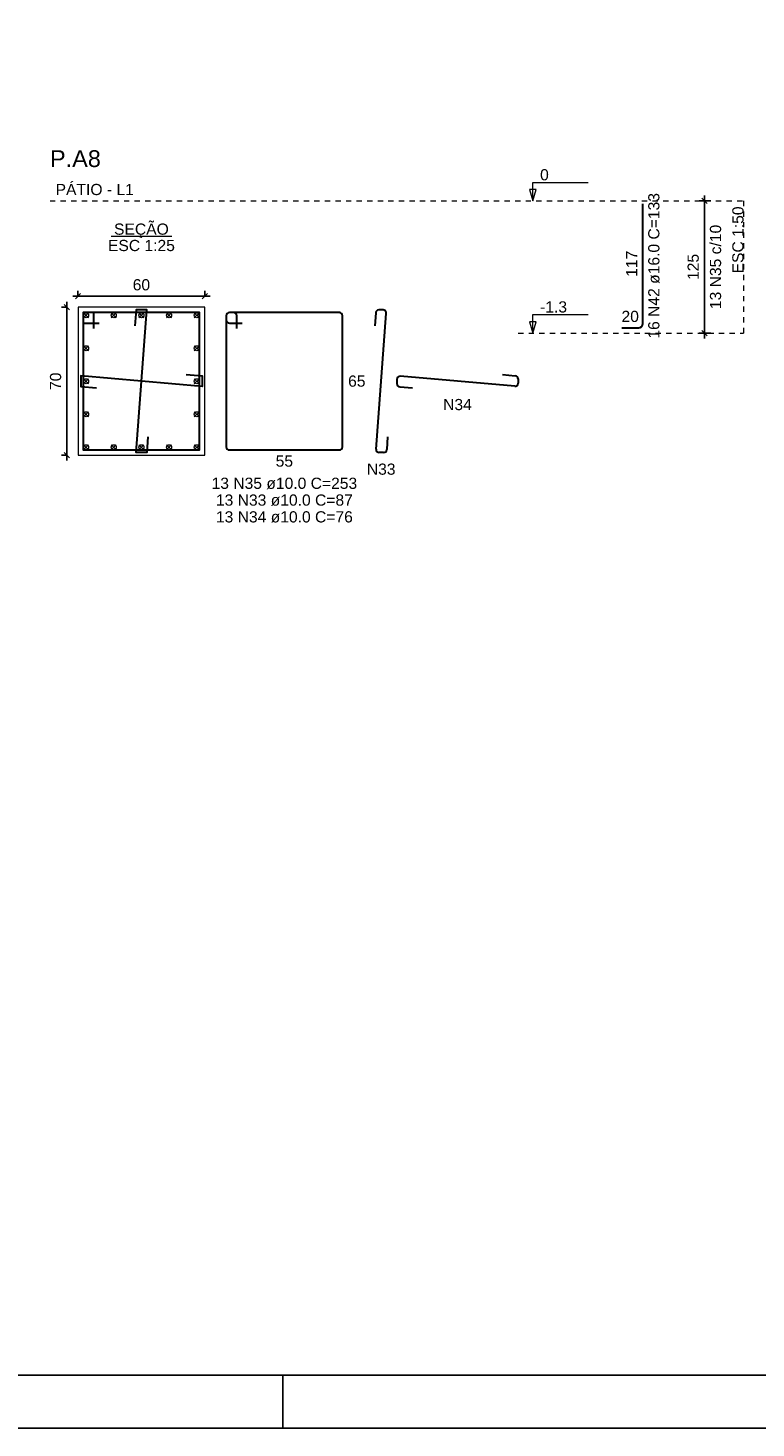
# Model space of a CAD drawing. Header units: millimetres. Extents: x 10 to 1250, y -62 to 528.
# Tile 298 of 656: x 498 to 512, y 69 to 95. Entities that reach past the tile are written whole.
import ezdxf

# ---------------------------------------------------------------- set-up
doc = ezdxf.new("R2010")
doc.units = ezdxf.units.MM
doc.header["$LTSCALE"] = 0.05
doc.linetypes.add('DOT', pattern=[6.35, 0, -6.35])
for name, color, linetype, lineweight in [('Descrição da armadura', 7, 'Continuous', 5), ('DT-Barras na forma', 2, 'Continuous', 30), ('DT-Barras no corte', 5, 'Continuous', 5), ('DT-Barras rebatidas', 2, 'Continuous', 30), ('DT-Cotas', 9, 'Continuous', 5), ('DT-Forma', 5, 'Continuous', 5), ('DT-Pontilhado', 9, 'DOT', 5), ('DT-Textos', 7, 'Continuous', 5), ('DT-Título', 3, 'Continuous', 20), ('Textos armaduras', 7, 'Continuous', 5)]:
    doc.layers.add(name, color=color, linetype=linetype, lineweight=lineweight)
doc.layers.add('FOLHA_PADRÃO', color=7, linetype='Continuous')
doc.styles.add('Arial', font='arial.ttf')
doc.styles.get("Standard").update_dxf_attribs({"font": 'arial.ttf'})
doc.dimstyles.new('UM_25.000000', dxfattribs={"dimtxt": 0.18, "dimasz": 0.1, "dimexe": 0.1, "dimexo": 0.2, "dimgap": 0, "dimtad": 1, "dimtih": 1, "dimtoh": 1, "dimdec": 1, "dimlfac": 25, "dimzin": 0, "dimdsep": 46, "dimtxsty": 'Standard', "dimcen": 0.09, "dimdle": 0.1, "dimadec": 1, "dimazin": 2, "dimtfac": 1, "dimtdec": 4, "dimtofl": 0, "dimtmove": 0, "dimatfit": 3, "dimfxl": 1, "dimtolj": 1, "dimarcsym": 0})
doc.dimstyles.new('UM_50.000000', dxfattribs={"dimtxt": 0.18, "dimasz": 0.1, "dimexe": 0.1, "dimexo": 0.2, "dimgap": 0.1, "dimtad": 1, "dimdec": 1, "dimlfac": 50, "dimzin": 0, "dimdsep": 46, "dimtxsty": 'Standard', "dimblk": 'OBLIQUE', "dimcen": 0.09, "dimdle": 0.1, "dimadec": 1, "dimazin": 2, "dimtfac": 1, "dimtdec": 1, "dimtofl": 0, "dimtmove": 0, "dimatfit": 3, "dimldrblk": 'OBLIQUE', "dimfxl": 1, "dimtolj": 1, "dimarcsym": 1})

# ---------------------------------------------------------------- blocks, each defined once
blk = doc.blocks.new('A1EST. 1500')
at = {"layer": 'FOLHA_PADRÃO', "color": 1, "linetype": 'Continuous'}
for p, q in [((23.5, 0), (23.5, 1)), ((0, 0), (150.008, 0))]:
    blk.add_line(p, q, dxfattribs=at)
at = {"layer": 'FOLHA_PADRÃO', "color": 6, "linetype": 'Continuous'}
blk.add_lwpolyline([(149, 58.4), (149, 1), (1, 1), (1, 58.4), (149, 58.4)], dxfattribs=at)
blk = doc.blocks.new('_Oblique')
at = {"color": 0, "linetype": 'ByBlock', "lineweight": -2}
blk.add_line((-0.5, -0.5), (0.5, 0.5), dxfattribs=at)
blk = doc.blocks.new('*D959')
at = {"layer": 'Defpoints', "color": 0, "transparency": 16777216}
for p in [(498.844, 89.731), (498.633, 86.931), (498.844, 86.931)]:
    blk.add_point(p, dxfattribs=at)
at = {"layer": 'DT-Cotas', "color": 0, "lineweight": -2, "transparency": 16777216}
for p, q in [((498.633, 89.831), (498.633, 86.831)), ((498.644, 89.731), (498.533, 89.731)), ((498.644, 86.931), (498.533, 86.931))]:
    blk.add_line(p, q, dxfattribs=at)
at = {"layer": 'DT-Cotas', "color": 0, "lineweight": -2, "transparency": 16777216, "xscale": 0.1, "yscale": 0.1, "zscale": 0.1}
for p, rotation in [((498.633, 89.731), 90), ((498.633, 86.931), 270)]:
    blk.add_blockref('_Oblique', p, dxfattribs=dict(at, rotation=rotation))
at = {"layer": 'DT-Cotas', "transparency": 16777216, "insert": (498.421, 88.331), "char_height": 0.2118, "attachment_point": 5, "rotation": 90, "style": 'Arial'}
blk.add_mtext('\\A1;70', dxfattribs=at)
blk = doc.blocks.new('*D960')
at = {"layer": 'Defpoints', "color": 0, "transparency": 16777216}
for p in [(501.244, 89.943), (498.844, 89.731), (501.244, 89.731)]:
    blk.add_point(p, dxfattribs=at)
at = {"layer": 'DT-Cotas', "color": 0, "lineweight": -2, "transparency": 16777216}
for p, q in [((498.844, 89.931), (498.844, 90.043)), ((501.244, 89.931), (501.244, 90.043)), ((498.744, 89.943), (501.344, 89.943))]:
    blk.add_line(p, q, dxfattribs=at)
at = {"layer": 'DT-Cotas', "color": 0, "lineweight": -2, "transparency": 16777216, "xscale": 0.1, "yscale": 0.1, "zscale": 0.1, "rotation": 180}
blk.add_blockref('_Oblique', (498.844, 89.943), dxfattribs=at)
at = {"layer": 'DT-Cotas', "color": 0, "lineweight": -2, "transparency": 16777216, "xscale": 0.1, "yscale": 0.1, "zscale": 0.1}
blk.add_blockref('_Oblique', (501.244, 89.943), dxfattribs=at)
at = {"layer": 'DT-Cotas', "transparency": 16777216, "insert": (500.044, 90.155), "char_height": 0.2118, "attachment_point": 5, "rotation": 0.0057, "style": 'Arial'}
blk.add_mtext('\\A1;60', dxfattribs=at)
blk = doc.blocks.new('*D961')
at = {"layer": 'Defpoints', "color": 0, "transparency": 16777216}
for p in [(510.698, 91.743), (511.015, 91.743), (511.015, 89.243)]:
    blk.add_point(p, dxfattribs=at)
at = {"layer": 'DT-Cotas', "color": 0, "lineweight": -2, "transparency": 16777216}
for p, q in [((510.815, 91.743), (510.598, 91.743)), ((510.698, 89.143), (510.698, 91.843)), ((510.815, 89.243), (510.598, 89.243))]:
    blk.add_line(p, q, dxfattribs=at)
at = {"layer": 'DT-Cotas', "color": 0, "lineweight": -2, "transparency": 16777216, "xscale": 0.1, "yscale": 0.1, "zscale": 0.1}
for p, rotation in [((510.698, 91.743), 90), ((510.698, 89.243), 270)]:
    blk.add_blockref('_Oblique', p, dxfattribs=dict(at, rotation=rotation))
blk = doc.blocks.new('*D962')
at = {"layer": 'Defpoints', "color": 0, "transparency": 16777216}
for p in [(510.698, 91.743), (511.015, 91.743), (511.015, 89.243)]:
    blk.add_point(p, dxfattribs=at)
at = {"layer": 'DT-Cotas', "color": 0, "lineweight": -2, "transparency": 16777216}
for p, q in [((510.815, 91.743), (510.598, 91.743)), ((510.698, 89.143), (510.698, 91.843)), ((510.815, 89.243), (510.598, 89.243))]:
    blk.add_line(p, q, dxfattribs=at)
at = {"layer": 'DT-Cotas', "color": 0, "lineweight": -2, "transparency": 16777216, "xscale": 0.1, "yscale": 0.1, "zscale": 0.1}
for p, rotation in [((510.698, 91.743), 90), ((510.698, 89.243), 270)]:
    blk.add_blockref('_Oblique', p, dxfattribs=dict(at, rotation=rotation))
blk = doc.blocks.new('*D963')
at = {"layer": 'Defpoints', "color": 0, "transparency": 16777216}
for p in [(510.698, 91.743), (511.015, 91.743), (511.015, 89.243)]:
    blk.add_point(p, dxfattribs=at)
at = {"layer": 'DT-Cotas', "color": 0, "lineweight": -2, "transparency": 16777216}
for p, q in [((510.815, 91.743), (510.598, 91.743)), ((510.698, 89.143), (510.698, 91.843)), ((510.815, 89.243), (510.598, 89.243))]:
    blk.add_line(p, q, dxfattribs=at)
at = {"layer": 'DT-Cotas', "color": 0, "lineweight": -2, "transparency": 16777216, "xscale": 0.1, "yscale": 0.1, "zscale": 0.1}
for p, rotation in [((510.698, 91.743), 90), ((510.698, 89.243), 270)]:
    blk.add_blockref('_Oblique', p, dxfattribs=dict(at, rotation=rotation))

msp = doc.modelspace()

# ---------------------------------------------------------------- linework, layer by layer
at = {"layer": 'DT-Barras na forma'}
for points in [[(499.1445, 89.3314), (499.1445, 89.6314), (498.9445, 89.6314), (498.9445, 87.0314), (501.1445, 87.0314), (501.1445, 89.6314), (498.9445, 89.6314), (498.9445, 89.4314), (499.2445, 89.4314)], [(500.1667, 87.2826), (500.1445, 86.9834), (499.9445, 86.9834), (500.1445, 89.6794), (499.9445, 89.6794), (499.9223, 89.3802)], [(500.8936, 88.4574), (501.1925, 88.4314), (501.1925, 88.2314), (498.8965, 88.4314), (498.8965, 88.2314), (499.1954, 88.2053)]]:
    msp.add_lwpolyline(points, dxfattribs=at)
at = {"layer": 'DT-Barras no corte'}
for p, q in [((498.9485, 89.5314), (499.0445, 89.6274)), ((498.9485, 89.6274), (499.0445, 89.5314)), ((499.4725, 89.5314), (499.5685, 89.6274)), ((499.4725, 89.6274), (499.5685, 89.5314)), ((499.9965, 89.5314), (500.0925, 89.6274)), ((499.9965, 89.6274), (500.0925, 89.5314)), ((500.5205, 89.5314), (500.6165, 89.6274)), ((500.5205, 89.6274), (500.6165, 89.5314)), ((501.0445, 89.5314), (501.1405, 89.6274)), ((501.0445, 89.6274), (501.1405, 89.5314)), ((498.9485, 88.9074), (499.0445, 89.0034)), ((498.9485, 89.0034), (499.0445, 88.9074)), ((501.0445, 88.9074), (501.1405, 89.0034)), ((501.0445, 89.0034), (501.1405, 88.9074)), ((498.9485, 88.2834), (499.0445, 88.3794)), ((498.9485, 88.3794), (499.0445, 88.2834)), ((501.0445, 88.2834), (501.1405, 88.3794)), ((501.0445, 88.3794), (501.1405, 88.2834)), ((498.9485, 87.6594), (499.0445, 87.7554)), ((498.9485, 87.7554), (499.0445, 87.6594)), ((501.0445, 87.6594), (501.1405, 87.7554)), ((501.0445, 87.7554), (501.1405, 87.6594)), ((498.9485, 87.0354), (499.0445, 87.1314)), ((498.9485, 87.1314), (499.0445, 87.0354)), ((499.4725, 87.0354), (499.5685, 87.1314)), ((499.4725, 87.1314), (499.5685, 87.0354)), ((499.9965, 87.0354), (500.0925, 87.1314)), ((499.9965, 87.1314), (500.0925, 87.0354)), ((500.5205, 87.0354), (500.6165, 87.1314)), ((500.5205, 87.1314), (500.6165, 87.0354)), ((501.0445, 87.0354), (501.1405, 87.1314)), ((501.0445, 87.1314), (501.1405, 87.0354))]:
    msp.add_line(p, q, dxfattribs=at)
for centre in [(498.9965, 89.5794), (499.5205, 89.5794), (500.0445, 89.5794), (500.5685, 89.5794), (501.0925, 89.5794), (498.9965, 88.9554), (501.0925, 88.9554), (498.9965, 88.3314), (501.0925, 88.3314), (498.9965, 87.7074), (501.0925, 87.7074), (498.9965, 87.0834), (499.5205, 87.0834), (500.0445, 87.0834), (500.5685, 87.0834), (501.0925, 87.0834)]:
    msp.add_circle(centre, 0.048, dxfattribs=at)
at = {"layer": 'DT-Barras rebatidas'}
for p, q in [((509.5326, 89.4235), (509.5326, 91.6855)), ((501.6491, 89.5714), (501.6491, 87.0914)), ((501.6491, 89.5714), (501.6491, 89.4914)), ((501.7891, 89.6314), (501.7091, 89.6314)), ((503.7891, 89.6314), (501.7091, 89.6314)), ((501.8491, 89.3314), (501.8491, 89.5714)), ((503.8491, 87.0914), (503.8491, 89.5714)), ((504.4763, 89.6238), (504.4582, 89.3802)), ((504.4852, 87.0478), (504.6756, 89.6149)), ((504.6158, 89.6794), (504.5361, 89.6794)), ((501.7091, 89.4314), (501.9491, 89.4314)), ((509.1326, 89.3435), (509.4526, 89.3435)), ((506.873, 88.4574), (507.1171, 88.4361)), ((504.8759, 88.3659), (504.8759, 88.2864)), ((504.9307, 88.2266), (505.1748, 88.2053)), ((507.1067, 88.2371), (504.9411, 88.4257)), ((507.1719, 88.3764), (507.1719, 88.2968)), ((504.7026, 87.2826), (504.6845, 87.0389)), ((501.7091, 87.0314), (503.7891, 87.0314)), ((504.6247, 86.9834), (504.545, 86.9834))]:
    msp.add_line(p, q, dxfattribs=at)
for centre, radius, start, end in [((501.7091, 89.5714), 0.06, 90, 180), ((501.7091, 89.5714), 0.06, 90, 180), ((501.7891, 89.5714), 0.06, 0, 90), ((503.7891, 89.5714), 0.06, 0, 90), ((504.5361, 89.6194), 0.06, 90, 175.75734), ((504.6158, 89.6194), 0.06, 355.75734, 90), ((501.7091, 89.4914), 0.06, 180, 270), ((509.4526, 89.4235), 0.08, 270, 0), ((504.9359, 88.3659), 0.06, 85.02164, 180), ((504.9359, 88.2864), 0.06, 180, 265.02164), ((507.1119, 88.2968), 0.06, 265.02164, 0), ((507.1119, 88.3764), 0.06, 0, 85.02164), ((501.7091, 87.0914), 0.06, 180, 270), ((503.7891, 87.0914), 0.06, 270, 0), ((504.545, 87.0434), 0.06, 175.75734, 270), ((504.6247, 87.0434), 0.06, 270, 355.75734)]:
    msp.add_arc(centre, radius, start, end, dxfattribs=at)
at = {"layer": 'DT-Forma'}
msp.add_lwpolyline([(498.8445, 86.9314), (501.2445, 86.9314), (501.2445, 89.7314), (498.8445, 89.7314), (498.8445, 86.9314)], close=True, dxfattribs=at)
at = {"layer": 'DT-Pontilhado', "ltscale": 0.2}
for p, q in [((498.315, 91.7435), (511.4388, 91.7435)), ((511.4388, 91.7435), (511.4388, 89.2435)), ((507.1719, 89.2435), (511.4388, 89.2435))]:
    msp.add_line(p, q, dxfattribs=at)
at = {"layer": 'DT-Textos'}
msp.add_line((499.4723, 91.0763), (500.6167, 91.0763), dxfattribs=at)
for points in [[(507.4472, 91.7435), (507.5108, 91.9553), (507.3837, 91.9553), (507.4472, 91.7435), (507.4472, 92.0935), (508.4972, 92.0935)], [(507.4472, 89.2435), (507.5108, 89.4553), (507.3837, 89.4553), (507.4472, 89.2435), (507.4472, 89.5935), (508.4972, 89.5935)]]:
    msp.add_lwpolyline(points, dxfattribs=at)

# ---------------------------------------------------------------- block references
msp.add_blockref('A1EST. 1500', (479.22, 68.5322))

# ---------------------------------------------------------------- texts
at = {"layer": 'Descrição da armadura', "linetype": 'Continuous', "char_height": 0.2118, "attachment_point": 8, "rotation": 90, "line_spacing_factor": 0.798, "style": 'Arial'}
for s, insert, width in [('16 N42 ø16.0 C=133', (509.8503, 90.5145), 5.524605), ('13 N35 c/10', (511.0152, 90.4935), 3.199294)]:
    msp.add_mtext(s, dxfattribs=dict(at, insert=insert, width=width))
at = {"layer": 'Descrição da armadura', "linetype": 'Continuous', "char_height": 0.2118, "attachment_point": 8, "line_spacing_factor": 0.798, "style": 'Arial'}
for s, insert, width in [('N34', (506.0239, 87.7817), 1.088351), ('N33', (504.5804, 86.5598), 1.088351), ('13 N35 ø10.0 C=253', (502.7491, 86.2901), 5.524605), ('13 N33 ø10.0 C=87', (502.7491, 85.9724), 5.130386), ('13 N34 ø10.0 C=76', (502.7491, 85.6547), 5.130386)]:
    msp.add_mtext(s, dxfattribs=dict(at, insert=insert, width=width))
at = {"layer": 'DT-Cotas', "linetype": 'Continuous', "insert": (510.5916, 90.4935), "char_height": 0.2118, "width": 0.989858, "attachment_point": 8, "rotation": 90, "line_spacing_factor": 0.798, "style": 'Arial'}
msp.add_mtext('125', dxfattribs=at)
at = {"layer": 'DT-Textos', "linetype": 'Continuous', "char_height": 0.2118, "line_spacing_factor": 0.798, "style": 'Arial'}
for s, insert, width, attachment_point in [('PÁTIO - L1', (498.4209, 91.8494), 2.930546, 7), ('SEÇÃO', (500.0441, 91.0378), 2.051353, 8), ('ESC 1:25', (500.0445, 90.7904), 2.507973, 8)]:
    msp.add_mtext(s, dxfattribs=dict(at, insert=insert, width=width, attachment_point=attachment_point))
at = {"layer": 'DT-Textos', "char_height": 0.2118, "attachment_point": 7, "line_spacing_factor": 0.798, "style": 'Arial'}
for s, insert, width in [('0', (507.5872, 92.1285), 0.325871), ('-1.3', (507.5872, 89.6285), 1.009655)]:
    msp.add_mtext(s, dxfattribs=dict(at, insert=insert, width=width))
at = {"layer": 'DT-Textos', "linetype": 'Continuous', "insert": (511.4388, 91.6376), "char_height": 0.2118, "width": 2.507973, "attachment_point": 9, "rotation": 90, "line_spacing_factor": 0.798, "style": 'Arial'}
msp.add_mtext('ESC 1:50', dxfattribs=at)
at = {"layer": 'DT-Título', "linetype": 'Continuous', "insert": (498.315, 92.3789), "char_height": 0.3177, "width": 2.117157, "attachment_point": 7, "line_spacing_factor": 0.798, "style": 'Arial'}
msp.add_mtext('P.A8', dxfattribs=at)
at = {"layer": 'Textos armaduras', "linetype": 'Continuous', "insert": (509.4267, 90.307), "char_height": 0.2118, "width": 0.989858, "attachment_point": 7, "rotation": 90, "line_spacing_factor": 0.798, "style": 'Arial'}
msp.add_mtext('117', dxfattribs=at)
at = {"layer": 'Textos armaduras', "linetype": 'Continuous', "char_height": 0.2118, "width": 0.659905, "attachment_point": 7, "line_spacing_factor": 0.798, "style": 'Arial'}
for s, insert in [('20', (509.1277, 89.4494)), ('65', (503.955, 88.2255)), ('55', (502.5841, 86.7137))]:
    msp.add_mtext(s, dxfattribs=dict(at, insert=insert))

# ---------------------------------------------------------------- dimensions: what is measured, and where the dimension line sits
at = {"layer": 'DT-Cotas'}
for picture in ['*D961', '*D962', '*D963']:
    dim = msp.add_linear_dim(base=(510.6975, 91.7435), p1=(511.0152, 89.2435), p2=(511.0152, 91.7435), angle=90, text=' ', dimstyle='UM_50.000000', override={"dimtxt": 0.2118, "dimasz": 0.1, "dimexe": 0.1, "dimexo": 0.2, "dimtad": 1, "dimtih": 0, "dimtoh": 0, "dimdec": 1, "dimlfac": 50, "dimzin": 8, "dimtxsty": 'Arial', "dimblk": 'Oblique', "dimblk1": 'Oblique', "dimblk2": 'Oblique', "dimsah": 1, "dimdle": 0.1, "dimse1": 0, "dimse2": 0, "dimclrt": 256, "dimadec": 1, "dimazin": 3, "dimtmove": 2, "dimldrblk": 'Oblique'}, dxfattribs=at)
    dim.commit()
    dim.dimension.update_dxf_attribs({"geometry": picture, "text_midpoint": (510.4857, 90.4935), "dimtype": 160, "text_rotation": 90})
dim = msp.add_linear_dim(base=(501.2445, 89.9432), p1=(498.8445, 89.7314), p2=(501.2445, 89.7314), dimstyle='UM_25.000000', override={"dimtxt": 0.2118, "dimasz": 0.1, "dimexe": 0.1, "dimexo": 0.2, "dimtad": 1, "dimtih": 0, "dimtoh": 0, "dimdec": 1, "dimlfac": 25, "dimzin": 8, "dimtxsty": 'Arial', "dimblk": 'Oblique', "dimblk1": 'Oblique', "dimblk2": 'Oblique', "dimsah": 1, "dimdle": 0.1, "dimse1": 0, "dimse2": 0, "dimclrt": 256, "dimadec": 1, "dimazin": 3, "dimtmove": 2, "dimldrblk": 'Oblique'}, dxfattribs=at)
dim.commit()
dim.dimension.update_dxf_attribs({"geometry": '*D960', "text_midpoint": (500.0445, 90.155), "dimtype": 160, "text_rotation": 0.00573})
dim = msp.add_linear_dim(base=(498.6327, 86.9314), p1=(498.8445, 89.7314), p2=(498.8445, 86.9314), angle=90, dimstyle='UM_25.000000', override={"dimtxt": 0.2118, "dimasz": 0.1, "dimexe": 0.1, "dimexo": 0.2, "dimtad": 1, "dimtih": 0, "dimtoh": 0, "dimdec": 1, "dimlfac": 25, "dimzin": 8, "dimtxsty": 'Arial', "dimblk": 'Oblique', "dimblk1": 'Oblique', "dimblk2": 'Oblique', "dimsah": 1, "dimdle": 0.1, "dimse1": 0, "dimse2": 0, "dimclrt": 256, "dimadec": 1, "dimazin": 3, "dimtmove": 2, "dimldrblk": 'Oblique'}, dxfattribs=at)
dim.commit()
dim.dimension.update_dxf_attribs({"geometry": '*D959', "text_midpoint": (498.4209, 88.3314), "dimtype": 160, "text_rotation": 90})

doc.saveas('drawing.dxf')
